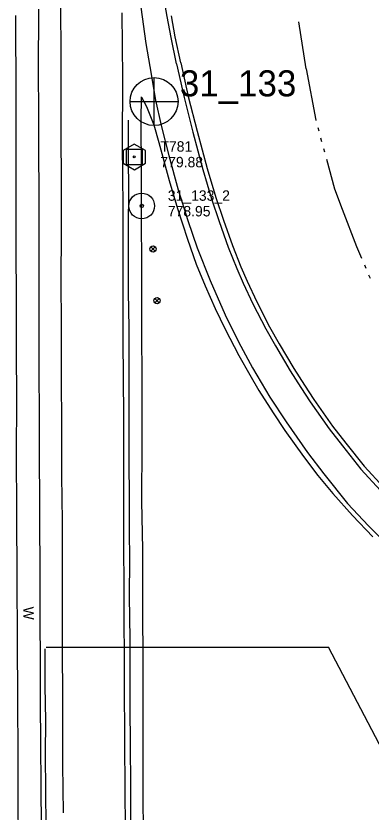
# Model space of a CAD drawing. Extents: x 589250 to 1188077, y 162953 to 363065.
# Drawn here: x 594036.4 to 594240.5, y 174071.1 to 174529.2 of the extents above; entities that cross this region are included whole.
import ezdxf

# ---------------------------------------------------------------- set-up
doc = ezdxf.new("R2010")
doc.units = 0
for name, color, linetype in [('E_DRN_Pipe', 7, 'Continuous'), ('E_DRN_SS_UG', 7, 'Continuous'), ('E_MAP_Control', 7, 'Continuous'), ('E_MAP_PassPoints', 7, 'Continuous'), ('E_MAP_PhotoCenter', 7, 'Continuous'), ('E_RDWY', 7, 'Continuous'), ('E_RDWY_C_and_G', 7, 'Continuous'), ('E_RDWY_Gravel', 7, 'Continuous'), ('E_SIG', 7, 'Continuous'), ('E_WAL', 7, 'Continuous'), ('E_WAL_Text', 7, 'Continuous'), ('E_WTR_FlowLine', 7, 'Continuous')]:
    doc.layers.add(name, color=color, linetype=linetype)

# ---------------------------------------------------------------- blocks, each defined once
blk = doc.blocks.new('PBX_1')
at = {"layer": 'E_SIG'}
for p, q in [((4.9, 5.1), (-5.1, -5.1)), ((-5.1, 5), (5, -5.2))]:
    blk.add_line(p, q, dxfattribs=at)
blk.add_circle((0, 0), 7.21, dxfattribs=at)

msp = doc.modelspace()

# ---------------------------------------------------------------- linework, layer by layer
at = {"layer": 'E_DRN_Pipe'}
for points in [[(594101.62, 174240.65), (594101.71, 174253.07), (594101.52, 174271.73), (594101.45, 174292.01), (594101.54, 174310.05), (594101.53, 174349.84), (594101.05, 174370.19), (594101.02, 174387.04), (594101.16, 174408.55), (594101.26, 174427.78), (594101.14, 174448.67), (594101.14, 174469.17)], [(594102.56, 174019.72), (594102.51, 174052.5), (594102.41, 174070.42), (594102.37, 174087.69), (594102.24, 174108.4), (594102.09, 174132.82), (594102.01, 174151.42), (594102.09, 174170.66), (594101.67, 174195.38), (594101.78, 174216.23), (594101.73, 174233.12), (594101.62, 174240.71)], [(594053.81, 174063.24), (594053.64, 174082.69), (594053.41, 174104.69), (594053.49, 174123.57), (594053.25, 174143.75), (594053.17, 174165.05)]]:
    msp.add_lwpolyline(points, dxfattribs=at)
at = {"layer": 'E_DRN_SS_UG'}
for p in [(594053.72, 174166), (594285.38, 174033.32)]:
    msp.add_line(p, (594215.99, 174166), dxfattribs=at)
at = {"layer": 'E_MAP_Control'}
for p, q in [((594099.95, 174443.61), (594099.95, 174452.61)), ((594099.95, 174452.61), (594108.95, 174452.61)), ((594099.95, 174443.61), (594099.95, 174452.61)), ((594099.95, 174452.61), (594108.95, 174452.61)), ((594108.95, 174452.61), (594108.95, 174443.61)), ((594108.95, 174452.61), (594108.95, 174443.61)), ((594108.95, 174443.61), (594099.95, 174443.61)), ((594108.95, 174443.61), (594099.95, 174443.61))]:
    msp.add_line(p, q, dxfattribs=at)
msp.add_lwpolyline([(594098.04, 174451.87), (594098.04, 174444.48), (594104.49, 174440.75), (594110.89, 174444.42), (594110.89, 174451.75), (594104.37, 174455.47)], close=True, dxfattribs=at)
msp.add_lwpolyline([(594098.04, 174451.87), (594098.04, 174444.48), (594104.49, 174440.75), (594110.89, 174444.42), (594110.89, 174451.75), (594104.37, 174455.47)], close=True, dxfattribs=at)
msp.add_circle((594104.45, 174448.11), 0.546, dxfattribs=at)
msp.add_circle((594104.45, 174448.11), 0.546, dxfattribs=at)
at = {"layer": 'E_MAP_PassPoints'}
for radius in [7.38, 7.38, 0.945, 0.945]:
    msp.add_circle((594108.71, 174419.88), radius, dxfattribs=at)
at = {"layer": 'E_MAP_PhotoCenter'}
for p, q in [((594115.73, 174493.75), (594115.67, 174466.34)), ((594115.73, 174493.75), (594115.67, 174466.34)), ((594102.05, 174479.94), (594129.5, 174479.93)), ((594102.05, 174479.94), (594129.5, 174479.93))]:
    msp.add_line(p, q, dxfattribs=at)
msp.add_circle((594115.78, 174479.95), 13.78, dxfattribs=at)
msp.add_circle((594115.78, 174479.95), 13.78, dxfattribs=at)
at = {"layer": 'E_RDWY'}
for p, q in [((594062.35, 174502.22), (594062.07, 174550.76)), ((594097.78, 174493.36), (594097.54, 174530.97)), ((594108.21, 174534.27), (594111, 174513.38)), ((594036.48, 174482.06), (594036.4, 174529.41)), ((594111, 174513.38), (594113.4, 174500.14)), ((594062.49, 174487.65), (594062.35, 174502.22)), ((594113.4, 174500.14), (594116.71, 174480.71)), ((594097.74, 174454.89), (594097.78, 174493.36)), ((594062.37, 174461.77), (594062.49, 174487.65)), ((594036.53, 174459.33), (594036.48, 174482.06)), ((594116.71, 174480.71), (594119.92, 174466.15)), ((594119.92, 174466.15), (594124.23, 174448.82)), ((594036.56, 174431.12), (594036.53, 174459.33)), ((594062.52, 174433.21), (594062.37, 174461.77)), ((594098, 174419.49), (594097.74, 174454.89)), ((594124.23, 174448.82), (594129.63, 174429.07)), ((594036.48, 174396.49), (594036.56, 174431.12)), ((594062.57, 174404.3), (594062.52, 174433.21)), ((594129.63, 174429.07), (594135.16, 174411.42)), ((594098.05, 174376.15), (594098, 174419.49)), ((594135.16, 174411.42), (594140.66, 174395.85)), ((594062.46, 174377.49), (594062.57, 174404.3)), ((594036.68, 174364.91), (594036.48, 174396.49)), ((594140.66, 174395.85), (594147.96, 174377.01)), ((594062.58, 174350.79), (594062.46, 174377.49)), ((594098.09, 174342.73), (594098.05, 174376.15)), ((594147.96, 174377.01), (594156.66, 174357.32)), ((594036.68, 174338.79), (594036.68, 174364.91)), ((594156.66, 174357.32), (594164.42, 174341.62)), ((594062.64, 174320.95), (594062.58, 174350.79)), ((594036.9, 174306.39), (594036.68, 174338.79)), ((594098.33, 174299.03), (594098.09, 174342.73)), ((594164.42, 174341.62), (594172.34, 174326.79)), ((594172.34, 174326.79), (594182.39, 174309.91)), ((594062.78, 174293.44), (594062.64, 174320.95)), ((594036.81, 174278.76), (594036.9, 174306.39)), ((594182.39, 174309.91), (594191.69, 174295.63)), ((594098.36, 174266.34), (594098.33, 174299.03)), ((594062.83, 174264.53), (594062.78, 174293.44)), ((594191.69, 174295.63), (594204.01, 174278.1)), ((594036.99, 174242.39), (594036.81, 174278.76)), ((594204.01, 174278.1), (594213.45, 174265.73)), ((594098.46, 174230.22), (594098.36, 174266.34)), ((594213.45, 174265.73), (594226.98, 174248.57)), ((594063.17, 174238.54), (594062.83, 174264.53)), ((594226.98, 174248.57), (594239.04, 174235.73)), ((594037.16, 174206.02), (594036.99, 174242.39)), ((594063.16, 174205.9), (594063.17, 174238.54)), ((594239.04, 174235.73), (594251.27, 174223.41)), ((594098.54, 174195), (594098.46, 174230.22)), ((594037.34, 174169.65), (594037.16, 174206.02)), ((594063.23, 174169.41), (594063.16, 174205.9)), ((594098.54, 174195), (594098.54, 174195)), ((594098.85, 174146.96), (594098.54, 174195)), ((594037.47, 174136.08), (594037.34, 174169.65)), ((594063.3, 174132.45), (594063.23, 174169.41)), ((594098.96, 174110.12), (594098.85, 174146.96)), ((594037.59, 174103.09), (594037.47, 174136.08)), ((594063.44, 174098.3), (594063.3, 174132.45)), ((594099.34, 174058.29), (594098.96, 174110.12)), ((594037.77, 174072.9), (594037.59, 174103.09)), ((594063.69, 174070.67), (594063.44, 174098.3)), ((594038.01, 174046.44), (594037.77, 174072.9))]:
    msp.add_line(p, q, dxfattribs=at)
at = {"layer": 'E_RDWY_C_and_G'}
for p, q in [((594123.37, 174528.89), (594121.06, 174541.89)), ((594125.55, 174516.78), (594123.37, 174528.89)), ((594128.01, 174517.26), (594125.83, 174529.33)), ((594131.12, 174502.26), (594128.01, 174517.26)), ((594128.68, 174501.75), (594125.55, 174516.78)), ((594128.68, 174501.72), (594133.01, 174482.25)), ((594131.12, 174502.26), (594135.44, 174482.83)), ((594133.01, 174482.25), (594138.07, 174462.24)), ((594135.44, 174482.83), (594140.49, 174462.87)), ((594138.07, 174462.24), (594143.88, 174440.79)), ((594140.49, 174462.87), (594146.29, 174441.48)), ((594143.88, 174440.79), (594148.89, 174424.02)), ((594146.29, 174441.48), (594151.28, 174424.77)), ((594148.89, 174424.02), (594153.3, 174410.85)), ((594151.28, 174424.77), (594155.66, 174411.66)), ((594155.66, 174411.66), (594160.83, 174397.13)), ((594153.3, 174410.85), (594158.49, 174396.25)), ((594158.49, 174396.25), (594163.38, 174383.81)), ((594160.83, 174397.13), (594165.69, 174384.77)), ((594165.69, 174384.77), (594169.32, 174376.55)), ((594163.38, 174383.81), (594167.04, 174375.51)), ((594167.04, 174375.51), (594172.59, 174363.6)), ((594169.32, 174376.55), (594174.83, 174364.7)), ((594172.59, 174363.6), (594180.01, 174349.22)), ((594174.83, 174364.7), (594182.22, 174350.41)), ((594180.01, 174349.22), (594185.53, 174339.31)), ((594182.22, 174350.41), (594187.7, 174340.55)), ((594185.53, 174339.31), (594193.95, 174324.96)), ((594187.7, 174340.55), (594196.08, 174326.27)), ((594193.95, 174324.96), (594200.12, 174315.39)), ((594196.08, 174326.27), (594202.22, 174316.76)), ((594200.12, 174315.39), (594205.6, 174307.16)), ((594202.22, 174316.76), (594207.67, 174308.57)), ((594205.6, 174307.16), (594216.37, 174291.69)), ((594207.67, 174308.57), (594218.39, 174293.17)), ((594218.39, 174293.17), (594226.02, 174283.35)), ((594216.37, 174291.69), (594224.06, 174281.81)), ((594226.02, 174283.35), (594236.54, 174270.11)), ((594224.06, 174281.81), (594234.64, 174268.48)), ((594236.54, 174270.11), (594247.87, 174257.87)), ((594234.64, 174268.48), (594246.05, 174256.15))]:
    msp.add_line(p, q, dxfattribs=at)
at = {"layer": 'E_RDWY_Gravel'}
for p, q in [((594108.38, 174469.07), (594108.67, 174482.66)), ((594108.66, 174482.44), (594111.37, 174477.15)), ((594111.37, 174477.15), (594115.75, 174466.56)), ((594108.56, 174439.32), (594108.38, 174469.07)), ((594115.75, 174466.56), (594118.5, 174456.42)), ((594118.5, 174456.42), (594124.41, 174434.53)), ((594108.66, 174414.26), (594108.56, 174439.32)), ((594124.41, 174434.53), (594129.18, 174418.33)), ((594129.18, 174418.33), (594135.01, 174400.81)), ((594108.85, 174383.8), (594108.66, 174414.26)), ((594135.01, 174400.81), (594140.03, 174386.43)), ((594140.03, 174386.43), (594145.1, 174373.94)), ((594108.77, 174349.16), (594108.85, 174383.8)), ((594145.1, 174373.94), (594150.86, 174360.9)), ((594150.86, 174360.9), (594156.69, 174348.91)), ((594108.96, 174318.54), (594108.77, 174349.16)), ((594156.69, 174348.91), (594164.48, 174333.81)), ((594164.48, 174333.81), (594170.77, 174322.69)), ((594170.77, 174322.69), (594176.07, 174313.64)), ((594108.89, 174283.2), (594108.96, 174318.54)), ((594176.07, 174313.64), (594184.3, 174300.83)), ((594184.3, 174300.83), (594191.05, 174290.67)), ((594191.05, 174290.67), (594201.7, 174275.62)), ((594108.78, 174249.78), (594108.89, 174283.2)), ((594201.7, 174275.62), (594209.89, 174264.81)), ((594209.89, 174264.81), (594218.64, 174254.4)), ((594218.64, 174254.4), (594229.82, 174241.83)), ((594109.27, 174222.29), (594108.78, 174249.78)), ((594229.82, 174241.83), (594241.46, 174229.56)), ((594109.29, 174191.84), (594109.27, 174222.29)), ((594109.45, 174153.37), (594109.29, 174191.84)), ((594109.57, 174116.83), (594109.45, 174153.37)), ((594109.54, 174079.41), (594109.57, 174116.83)), ((594109.73, 174048.78), (594109.54, 174079.41))]:
    msp.add_line(p, q, dxfattribs=at)
at = {"layer": 'E_WAL'}
for p, q in [((594049.46, 174497.31), (594049.53, 174533.03)), ((594049.49, 174473.47), (594049.46, 174497.31)), ((594049.72, 174404.91), (594049.49, 174473.47)), ((594049.84, 174342.25), (594049.72, 174404.91)), ((594049.92, 174281.96), (594049.84, 174342.25)), ((594050.3, 174205.13), (594049.92, 174281.96)), ((594050.57, 174134.4), (594050.3, 174205.13)), ((594051.05, 174062.29), (594050.57, 174134.4))]:
    msp.add_line(p, q, dxfattribs=at)
at = {"layer": 'E_WTR_FlowLine'}
for p, q in [((594203.23, 174498.87), (594199.03, 174525.74)), ((594203.23, 174498.87), (594208.78, 174469.16)), ((594208.78, 174469.16), (594208.8, 174469.08)), ((594209.91, 174465.04), (594210.46, 174463.03)), ((594211.56, 174458.99), (594212.11, 174456.98)), ((594213.21, 174452.94), (594213.76, 174450.93)), ((594214.86, 174446.89), (594219.53, 174429.82)), ((594219.53, 174429.82), (594224.01, 174418.03)), ((594224.01, 174418.03), (594232.17, 174396.55)), ((594232.17, 174396.55), (594235.04, 174389.8)), ((594236.68, 174385.95), (594237.5, 174384.03)), ((594239.13, 174380.18), (594239.95, 174378.26))]:
    msp.add_line(p, q, dxfattribs=at)

# ---------------------------------------------------------------- block references
at = {"layer": 'E_SIG', "xscale": 0.25, "yscale": 0.25}
for p in [(594115.23, 174395.16), (594117.53, 174365.35)]:
    msp.add_blockref('PBX_1', p, dxfattribs=at)

# ---------------------------------------------------------------- texts
at = {"layer": 'E_MAP_Control'}
for s, p in [('T781', (594119.45, 174451.11)), ('T781', (594119.45, 174451.11)), ('779.88', (594119.45, 174442.11)), ('779.88', (594119.45, 174442.11))]:
    msp.add_text(s, height=6, dxfattribs=at).set_placement(p)
at = {"layer": 'E_MAP_PassPoints'}
for s, p in [('31_133_2', (594123.71, 174422.86)), ('31_133_2', (594123.71, 174422.86)), ('778.95', (594123.71, 174413.86)), ('778.95', (594123.71, 174413.86))]:
    msp.add_text(s, height=6, dxfattribs=at).set_placement(p)
at = {"layer": 'E_MAP_PhotoCenter'}
msp.add_text('31_133', height=15, dxfattribs=at).set_placement((594130.64, 174482.93))
msp.add_text('31_133', height=15, dxfattribs=at).set_placement((594130.64, 174482.93))
at = {"layer": 'E_WAL_Text'}
msp.add_text('W', height=6, rotation=271.0138, dxfattribs=at).set_placement((594040.62, 174189.25))

doc.saveas('drawing.dxf')
